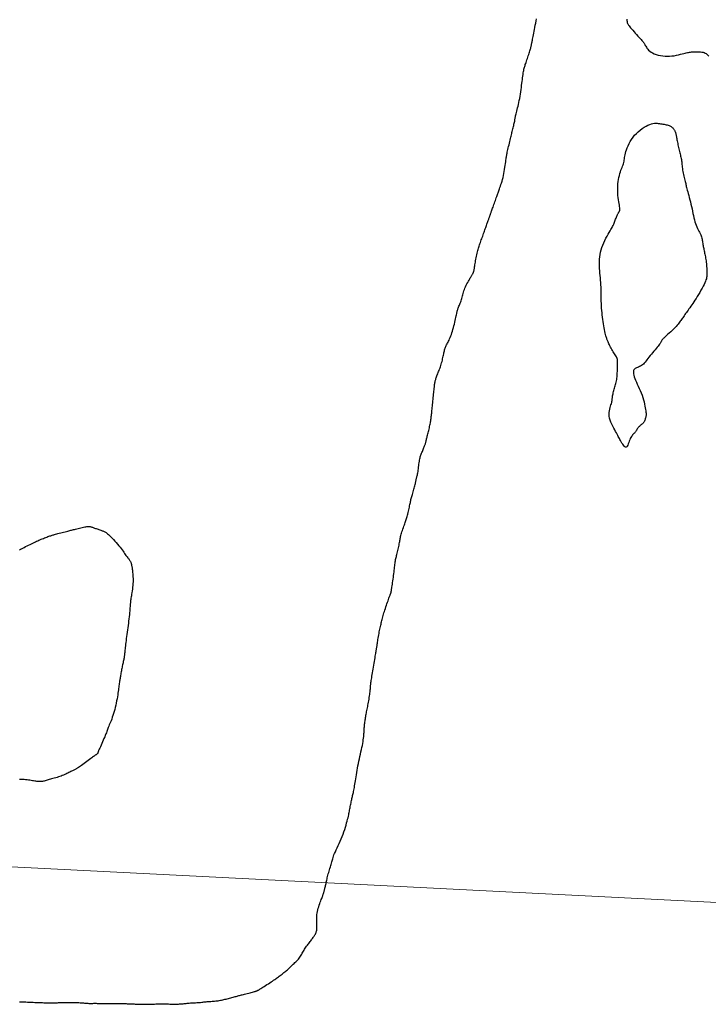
# Model space of a CAD drawing. Header units: millimetres. Extents: x 32690613 to 32693367, y 5343692 to 5344708.
# Tile 450 of 656: x 32692848 to 32692885, y 5344052 to 5344105. Entities that reach past the tile are written whole.
import ezdxf

# ---------------------------------------------------------------- set-up
doc = ezdxf.new("R2010")
doc.units = ezdxf.units.MM
doc.header["$LTSCALE"] = 20
doc.layers.get('0').update_dxf_attribs({"lineweight": 18})
doc.layers.get('Defpoints').update_dxf_attribs({"color": 11, "lineweight": 18})
doc.layers.add('02-DGM_HL_492.50', color=92, linetype='Continuous')

# ---------------------------------------------------------------- blocks, each defined once
blk = doc.blocks.new('A$C78070446')
blk.add_line((4469470.041, 5342631.206), (4470219.624, 5342563.955))

msp = doc.modelspace()

# ---------------------------------------------------------------- linework, layer by layer
at = {"layer": '02-DGM_HL_492.50', "elevation": 492.5, "flags": 128}
for points in [[(32692847.702, 5344052.305), (32692847.778, 5344052.301), (32692847.862, 5344052.298), (32692847.952, 5344052.294), (32692848.046, 5344052.291), (32692848.142, 5344052.287), (32692848.24, 5344052.283), (32692848.338, 5344052.28), (32692848.434, 5344052.276), (32692848.527, 5344052.272), (32692848.618, 5344052.269), (32692848.704, 5344052.266), (32692848.787, 5344052.263), (32692848.864, 5344052.26), (32692848.936, 5344052.257), (32692849.002, 5344052.254), (32692849.062, 5344052.252), (32692849.115, 5344052.25), (32692849.164, 5344052.249), (32692849.208, 5344052.247), (32692849.25, 5344052.246), (32692849.289, 5344052.245), (32692849.327, 5344052.245), (32692849.364, 5344052.245), (32692849.401, 5344052.245), (32692849.439, 5344052.246), (32692849.48, 5344052.247), (32692849.522, 5344052.248), (32692849.568, 5344052.249), (32692849.618, 5344052.251), (32692849.672, 5344052.253), (32692849.732, 5344052.255), (32692849.797, 5344052.258), (32692849.867, 5344052.261), (32692849.942, 5344052.263), (32692850.02, 5344052.266), (32692850.101, 5344052.268), (32692850.184, 5344052.27), (32692850.268, 5344052.271), (32692850.351, 5344052.271), (32692850.435, 5344052.271), (32692850.516, 5344052.27), (32692850.597, 5344052.269), (32692850.675, 5344052.266), (32692850.75, 5344052.264), (32692850.822, 5344052.26), (32692850.891, 5344052.256), (32692850.956, 5344052.252), (32692851.017, 5344052.248), (32692851.074, 5344052.243), (32692851.127, 5344052.238), (32692851.179, 5344052.234), (32692851.228, 5344052.23), (32692851.276, 5344052.226), (32692851.324, 5344052.223), (32692851.372, 5344052.22), (32692851.421, 5344052.219), (32692851.471, 5344052.218), (32692851.523, 5344052.218), (32692851.576, 5344052.219), (32692851.63, 5344052.219), (32692851.687, 5344052.22), (32692851.746, 5344052.22), (32692851.807, 5344052.22), (32692851.871, 5344052.219), (32692851.937, 5344052.218), (32692852.005, 5344052.217), (32692852.074, 5344052.216), (32692852.144, 5344052.214), (32692852.215, 5344052.213), (32692852.286, 5344052.212), (32692852.356, 5344052.212), (32692852.426, 5344052.212), (32692852.495, 5344052.213), (32692852.563, 5344052.214), (32692852.63, 5344052.215), (32692852.697, 5344052.216), (32692852.762, 5344052.217), (32692852.826, 5344052.218), (32692852.889, 5344052.218), (32692852.951, 5344052.218), (32692853.012, 5344052.217), (32692853.072, 5344052.216), (32692853.132, 5344052.214), (32692853.19, 5344052.212), (32692853.249, 5344052.21), (32692853.307, 5344052.208), (32692853.365, 5344052.205), (32692853.422, 5344052.202), (32692853.48, 5344052.2), (32692853.539, 5344052.197), (32692853.598, 5344052.195), (32692853.657, 5344052.192), (32692853.717, 5344052.189), (32692853.778, 5344052.187), (32692853.84, 5344052.184), (32692853.903, 5344052.181), (32692853.967, 5344052.178), (32692854.032, 5344052.176), (32692854.096, 5344052.173), (32692854.16, 5344052.171), (32692854.224, 5344052.17), (32692854.286, 5344052.168), (32692854.346, 5344052.167), (32692854.405, 5344052.167), (32692854.463, 5344052.168), (32692854.52, 5344052.169), (32692854.576, 5344052.17), (32692854.633, 5344052.172), (32692854.691, 5344052.174), (32692854.75, 5344052.176), (32692854.811, 5344052.178), (32692854.875, 5344052.181), (32692854.941, 5344052.183), (32692855.009, 5344052.185), (32692855.079, 5344052.187), (32692855.151, 5344052.189), (32692855.225, 5344052.191), (32692855.3, 5344052.191), (32692855.375, 5344052.191), (32692855.452, 5344052.191), (32692855.529, 5344052.189), (32692855.605, 5344052.188), (32692855.681, 5344052.186), (32692855.754, 5344052.183), (32692855.826, 5344052.182), (32692855.894, 5344052.18), (32692855.958, 5344052.179), (32692856.019, 5344052.178), (32692856.076, 5344052.178), (32692856.13, 5344052.179), (32692856.181, 5344052.18), (32692856.23, 5344052.182), (32692856.279, 5344052.185), (32692856.326, 5344052.188), (32692856.373, 5344052.192), (32692856.421, 5344052.197), (32692856.47, 5344052.201), (32692856.52, 5344052.207), (32692856.572, 5344052.212), (32692856.625, 5344052.217), (32692856.681, 5344052.223), (32692856.739, 5344052.228), (32692856.799, 5344052.233), (32692856.863, 5344052.238), (32692856.93, 5344052.242), (32692856.998, 5344052.246), (32692857.067, 5344052.25), (32692857.136, 5344052.254), (32692857.205, 5344052.258), (32692857.273, 5344052.263), (32692857.339, 5344052.268), (32692857.403, 5344052.273), (32692857.465, 5344052.279), (32692857.526, 5344052.286), (32692857.586, 5344052.292), (32692857.645, 5344052.299), (32692857.705, 5344052.305), (32692857.765, 5344052.311), (32692857.827, 5344052.316), (32692857.89, 5344052.321), (32692857.954, 5344052.326), (32692858.02, 5344052.33), (32692858.086, 5344052.335), (32692858.151, 5344052.34), (32692858.217, 5344052.346), (32692858.282, 5344052.353), (32692858.345, 5344052.361), (32692858.408, 5344052.37), (32692858.468, 5344052.381), (32692858.528, 5344052.393), (32692858.588, 5344052.407), (32692858.647, 5344052.421), (32692858.707, 5344052.436), (32692858.767, 5344052.451), (32692858.828, 5344052.467), (32692858.891, 5344052.484), (32692858.954, 5344052.5), (32692859.017, 5344052.517), (32692859.08, 5344052.534), (32692859.141, 5344052.55), (32692859.2, 5344052.565), (32692859.256, 5344052.58), (32692859.308, 5344052.594), (32692859.357, 5344052.607), (32692859.403, 5344052.619), (32692859.448, 5344052.631), (32692859.492, 5344052.642), (32692859.538, 5344052.654), (32692859.587, 5344052.667), (32692859.64, 5344052.681), (32692859.699, 5344052.697), (32692859.764, 5344052.714), (32692859.834, 5344052.732), (32692859.907, 5344052.752), (32692859.98, 5344052.771), (32692860.052, 5344052.79), (32692860.121, 5344052.808), (32692860.184, 5344052.825), (32692860.239, 5344052.839), (32692860.285, 5344052.851), (32692860.322, 5344052.861), (32692860.353, 5344052.87), (32692860.377, 5344052.877), (32692860.397, 5344052.883), (32692860.415, 5344052.889), (32692860.43, 5344052.896), (32692860.445, 5344052.903), (32692860.461, 5344052.911), (32692860.479, 5344052.921), (32692860.5, 5344052.933), (32692860.525, 5344052.948), (32692860.555, 5344052.967), (32692860.591, 5344052.989), (32692860.635, 5344053.016), (32692860.686, 5344053.048), (32692860.745, 5344053.085), (32692860.812, 5344053.127), (32692860.884, 5344053.172), (32692860.959, 5344053.22), (32692861.036, 5344053.268), (32692861.112, 5344053.317), (32692861.185, 5344053.365), (32692861.254, 5344053.411), (32692861.317, 5344053.454), (32692861.375, 5344053.494), (32692861.428, 5344053.532), (32692861.478, 5344053.568), (32692861.526, 5344053.604), (32692861.573, 5344053.64), (32692861.62, 5344053.676), (32692861.668, 5344053.713), (32692861.717, 5344053.751), (32692861.768, 5344053.791), (32692861.819, 5344053.831), (32692861.87, 5344053.871), (32692861.92, 5344053.911), (32692861.968, 5344053.95), (32692862.014, 5344053.987), (32692862.056, 5344054.023), (32692862.094, 5344054.057), (32692862.13, 5344054.09), (32692862.163, 5344054.121), (32692862.195, 5344054.152), (32692862.227, 5344054.183), (32692862.259, 5344054.214), (32692862.294, 5344054.247), (32692862.331, 5344054.283), (32692862.372, 5344054.32), (32692862.415, 5344054.36), (32692862.46, 5344054.402), (32692862.507, 5344054.446), (32692862.553, 5344054.493), (32692862.599, 5344054.541), (32692862.643, 5344054.59), (32692862.684, 5344054.641), (32692862.722, 5344054.693), (32692862.757, 5344054.746), (32692862.79, 5344054.8), (32692862.822, 5344054.855), (32692862.852, 5344054.91), (32692862.882, 5344054.965), (32692862.913, 5344055.019), (32692862.945, 5344055.074), (32692862.979, 5344055.128), (32692863.013, 5344055.181), (32692863.049, 5344055.233), (32692863.086, 5344055.284), (32692863.123, 5344055.335), (32692863.161, 5344055.385), (32692863.198, 5344055.433), (32692863.234, 5344055.481), (32692863.27, 5344055.527), (32692863.304, 5344055.572), (32692863.338, 5344055.616), (32692863.37, 5344055.659), (32692863.401, 5344055.701), (32692863.43, 5344055.742), (32692863.458, 5344055.782), (32692863.484, 5344055.821), (32692863.509, 5344055.859), (32692863.531, 5344055.897), (32692863.552, 5344055.934), (32692863.57, 5344055.972), (32692863.587, 5344056.011), (32692863.601, 5344056.05), (32692863.612, 5344056.091), (32692863.622, 5344056.134), (32692863.628, 5344056.18), (32692863.633, 5344056.227), (32692863.636, 5344056.277), (32692863.637, 5344056.33), (32692863.636, 5344056.384), (32692863.635, 5344056.441), (32692863.633, 5344056.5), (32692863.631, 5344056.561), (32692863.629, 5344056.625), (32692863.627, 5344056.691), (32692863.626, 5344056.759), (32692863.627, 5344056.83), (32692863.631, 5344056.904), (32692863.637, 5344056.98), (32692863.647, 5344057.059), (32692863.662, 5344057.141), (32692863.681, 5344057.225), (32692863.704, 5344057.311), (32692863.73, 5344057.398), (32692863.758, 5344057.483), (32692863.787, 5344057.566), (32692863.816, 5344057.645), (32692863.843, 5344057.719), (32692863.869, 5344057.786), (32692863.892, 5344057.846), (32692863.912, 5344057.898), (32692863.929, 5344057.944), (32692863.945, 5344057.984), (32692863.958, 5344058.019), (32692863.969, 5344058.05), (32692863.979, 5344058.077), (32692863.987, 5344058.101), (32692863.994, 5344058.123), (32692864.001, 5344058.143), (32692864.007, 5344058.163), (32692864.012, 5344058.184), (32692864.018, 5344058.205), (32692864.024, 5344058.228), (32692864.03, 5344058.254), (32692864.038, 5344058.284), (32692864.046, 5344058.317), (32692864.055, 5344058.355), (32692864.065, 5344058.397), (32692864.076, 5344058.442), (32692864.087, 5344058.49), (32692864.099, 5344058.54), (32692864.111, 5344058.593), (32692864.124, 5344058.648), (32692864.136, 5344058.705), (32692864.149, 5344058.764), (32692864.163, 5344058.825), (32692864.177, 5344058.887), (32692864.192, 5344058.952), (32692864.209, 5344059.018), (32692864.226, 5344059.087), (32692864.245, 5344059.158), (32692864.266, 5344059.231), (32692864.288, 5344059.305), (32692864.311, 5344059.38), (32692864.333, 5344059.454), (32692864.356, 5344059.528), (32692864.377, 5344059.599), (32692864.398, 5344059.668), (32692864.416, 5344059.733), (32692864.433, 5344059.794), (32692864.448, 5344059.853), (32692864.464, 5344059.911), (32692864.481, 5344059.971), (32692864.5, 5344060.033), (32692864.522, 5344060.1), (32692864.549, 5344060.173), (32692864.582, 5344060.255), (32692864.622, 5344060.347), (32692864.668, 5344060.447), (32692864.717, 5344060.555), (32692864.77, 5344060.67), (32692864.825, 5344060.79), (32692864.88, 5344060.913), (32692864.934, 5344061.039), (32692864.987, 5344061.166), (32692865.035, 5344061.292), (32692865.081, 5344061.418), (32692865.123, 5344061.541), (32692865.161, 5344061.661), (32692865.197, 5344061.776), (32692865.228, 5344061.885), (32692865.257, 5344061.988), (32692865.282, 5344062.083), (32692865.303, 5344062.169), (32692865.322, 5344062.247), (32692865.338, 5344062.319), (32692865.353, 5344062.386), (32692865.366, 5344062.45), (32692865.378, 5344062.512), (32692865.389, 5344062.573), (32692865.4, 5344062.635), (32692865.412, 5344062.699), (32692865.424, 5344062.765), (32692865.436, 5344062.831), (32692865.449, 5344062.897), (32692865.461, 5344062.963), (32692865.474, 5344063.027), (32692865.487, 5344063.089), (32692865.5, 5344063.147), (32692865.512, 5344063.203), (32692865.525, 5344063.256), (32692865.537, 5344063.307), (32692865.55, 5344063.358), (32692865.562, 5344063.41), (32692865.575, 5344063.463), (32692865.587, 5344063.52), (32692865.6, 5344063.58), (32692865.613, 5344063.646), (32692865.626, 5344063.717), (32692865.64, 5344063.793), (32692865.654, 5344063.874), (32692865.668, 5344063.961), (32692865.683, 5344064.053), (32692865.698, 5344064.15), (32692865.715, 5344064.252), (32692865.732, 5344064.359), (32692865.75, 5344064.471), (32692865.769, 5344064.587), (32692865.789, 5344064.707), (32692865.811, 5344064.828), (32692865.834, 5344064.952), (32692865.858, 5344065.078), (32692865.883, 5344065.204), (32692865.91, 5344065.33), (32692865.938, 5344065.455), (32692865.967, 5344065.579), (32692865.994, 5344065.701), (32692866.021, 5344065.82), (32692866.047, 5344065.935), (32692866.07, 5344066.046), (32692866.09, 5344066.152), (32692866.107, 5344066.252), (32692866.121, 5344066.347), (32692866.133, 5344066.436), (32692866.142, 5344066.52), (32692866.149, 5344066.599), (32692866.155, 5344066.673), (32692866.159, 5344066.742), (32692866.163, 5344066.807), (32692866.167, 5344066.867), (32692866.171, 5344066.925), (32692866.174, 5344066.979), (32692866.178, 5344067.032), (32692866.182, 5344067.084), (32692866.187, 5344067.135), (32692866.192, 5344067.187), (32692866.198, 5344067.24), (32692866.205, 5344067.296), (32692866.213, 5344067.353), (32692866.221, 5344067.412), (32692866.23, 5344067.472), (32692866.241, 5344067.533), (32692866.251, 5344067.595), (32692866.263, 5344067.658), (32692866.275, 5344067.721), (32692866.287, 5344067.784), (32692866.3, 5344067.848), (32692866.314, 5344067.912), (32692866.328, 5344067.979), (32692866.342, 5344068.048), (32692866.356, 5344068.119), (32692866.37, 5344068.193), (32692866.384, 5344068.272), (32692866.399, 5344068.354), (32692866.412, 5344068.439), (32692866.426, 5344068.525), (32692866.439, 5344068.611), (32692866.451, 5344068.694), (32692866.462, 5344068.774), (32692866.472, 5344068.848), (32692866.48, 5344068.915), (32692866.487, 5344068.974), (32692866.493, 5344069.025), (32692866.497, 5344069.069), (32692866.501, 5344069.107), (32692866.504, 5344069.141), (32692866.506, 5344069.171), (32692866.508, 5344069.199), (32692866.509, 5344069.224), (32692866.511, 5344069.25), (32692866.513, 5344069.276), (32692866.515, 5344069.304), (32692866.518, 5344069.335), (32692866.522, 5344069.371), (32692866.528, 5344069.413), (32692866.535, 5344069.462), (32692866.544, 5344069.521), (32692866.555, 5344069.588), (32692866.568, 5344069.665), (32692866.583, 5344069.749), (32692866.598, 5344069.84), (32692866.615, 5344069.935), (32692866.632, 5344070.035), (32692866.65, 5344070.137), (32692866.668, 5344070.241), (32692866.686, 5344070.345), (32692866.703, 5344070.447), (32692866.719, 5344070.548), (32692866.735, 5344070.644), (32692866.75, 5344070.736), (32692866.764, 5344070.82), (32692866.776, 5344070.898), (32692866.787, 5344070.966), (32692866.796, 5344071.023), (32692866.804, 5344071.072), (32692866.81, 5344071.114), (32692866.816, 5344071.149), (32692866.821, 5344071.18), (32692866.825, 5344071.207), (32692866.83, 5344071.233), (32692866.834, 5344071.259), (32692866.838, 5344071.286), (32692866.843, 5344071.315), (32692866.848, 5344071.348), (32692866.854, 5344071.383), (32692866.86, 5344071.424), (32692866.867, 5344071.47), (32692866.876, 5344071.522), (32692866.885, 5344071.581), (32692866.896, 5344071.648), (32692866.907, 5344071.721), (32692866.92, 5344071.798), (32692866.934, 5344071.879), (32692866.948, 5344071.962), (32692866.962, 5344072.045), (32692866.977, 5344072.126), (32692866.992, 5344072.204), (32692867.007, 5344072.278), (32692867.022, 5344072.349), (32692867.038, 5344072.416), (32692867.053, 5344072.481), (32692867.068, 5344072.545), (32692867.084, 5344072.607), (32692867.1, 5344072.669), (32692867.116, 5344072.732), (32692867.132, 5344072.796), (32692867.149, 5344072.861), (32692867.167, 5344072.928), (32692867.186, 5344072.997), (32692867.206, 5344073.069), (32692867.227, 5344073.143), (32692867.25, 5344073.219), (32692867.275, 5344073.299), (32692867.301, 5344073.382), (32692867.329, 5344073.467), (32692867.358, 5344073.552), (32692867.387, 5344073.636), (32692867.415, 5344073.717), (32692867.443, 5344073.793), (32692867.468, 5344073.863), (32692867.491, 5344073.926), (32692867.511, 5344073.98), (32692867.529, 5344074.025), (32692867.544, 5344074.063), (32692867.557, 5344074.095), (32692867.567, 5344074.122), (32692867.576, 5344074.144), (32692867.584, 5344074.163), (32692867.59, 5344074.18), (32692867.595, 5344074.195), (32692867.599, 5344074.209), (32692867.603, 5344074.223), (32692867.606, 5344074.235), (32692867.608, 5344074.248), (32692867.611, 5344074.26), (32692867.613, 5344074.272), (32692867.615, 5344074.285), (32692867.617, 5344074.299), (32692867.619, 5344074.315), (32692867.623, 5344074.334), (32692867.626, 5344074.358), (32692867.631, 5344074.388), (32692867.637, 5344074.426), (32692867.645, 5344074.473), (32692867.654, 5344074.53), (32692867.665, 5344074.598), (32692867.677, 5344074.677), (32692867.691, 5344074.763), (32692867.705, 5344074.855), (32692867.719, 5344074.951), (32692867.732, 5344075.05), (32692867.746, 5344075.148), (32692867.757, 5344075.245), (32692867.768, 5344075.338), (32692867.777, 5344075.427), (32692867.786, 5344075.512), (32692867.793, 5344075.594), (32692867.801, 5344075.671), (32692867.809, 5344075.744), (32692867.818, 5344075.814), (32692867.827, 5344075.879), (32692867.838, 5344075.94), (32692867.85, 5344075.998), (32692867.863, 5344076.053), (32692867.876, 5344076.109), (32692867.891, 5344076.164), (32692867.906, 5344076.221), (32692867.922, 5344076.28), (32692867.938, 5344076.343), (32692867.955, 5344076.41), (32692867.971, 5344076.481), (32692867.988, 5344076.554), (32692868.004, 5344076.628), (32692868.019, 5344076.702), (32692868.033, 5344076.774), (32692868.046, 5344076.843), (32692868.058, 5344076.909), (32692868.068, 5344076.969), (32692868.078, 5344077.026), (32692868.086, 5344077.08), (32692868.096, 5344077.132), (32692868.106, 5344077.185), (32692868.117, 5344077.239), (32692868.131, 5344077.296), (32692868.148, 5344077.357), (32692868.168, 5344077.423), (32692868.191, 5344077.492), (32692868.216, 5344077.565), (32692868.242, 5344077.639), (32692868.269, 5344077.712), (32692868.295, 5344077.785), (32692868.321, 5344077.855), (32692868.345, 5344077.921), (32692868.367, 5344077.982), (32692868.388, 5344078.039), (32692868.406, 5344078.093), (32692868.423, 5344078.147), (32692868.44, 5344078.2), (32692868.456, 5344078.256), (32692868.472, 5344078.314), (32692868.488, 5344078.376), (32692868.504, 5344078.444), (32692868.521, 5344078.517), (32692868.538, 5344078.591), (32692868.554, 5344078.667), (32692868.571, 5344078.743), (32692868.587, 5344078.817), (32692868.601, 5344078.888), (32692868.615, 5344078.954), (32692868.628, 5344079.014), (32692868.64, 5344079.069), (32692868.651, 5344079.121), (32692868.662, 5344079.171), (32692868.674, 5344079.219), (32692868.686, 5344079.269), (32692868.7, 5344079.32), (32692868.716, 5344079.375), (32692868.733, 5344079.434), (32692868.752, 5344079.497), (32692868.772, 5344079.563), (32692868.793, 5344079.63), (32692868.813, 5344079.699), (32692868.833, 5344079.767), (32692868.852, 5344079.833), (32692868.869, 5344079.898), (32692868.883, 5344079.96), (32692868.896, 5344080.018), (32692868.907, 5344080.073), (32692868.917, 5344080.126), (32692868.927, 5344080.175), (32692868.935, 5344080.221), (32692868.944, 5344080.265), (32692868.953, 5344080.305), (32692868.963, 5344080.344), (32692868.974, 5344080.38), (32692868.985, 5344080.417), (32692868.996, 5344080.456), (32692869.008, 5344080.497), (32692869.019, 5344080.543), (32692869.03, 5344080.595), (32692869.041, 5344080.654), (32692869.052, 5344080.72), (32692869.062, 5344080.794), (32692869.071, 5344080.873), (32692869.081, 5344080.954), (32692869.091, 5344081.036), (32692869.1, 5344081.117), (32692869.111, 5344081.195), (32692869.122, 5344081.268), (32692869.133, 5344081.335), (32692869.145, 5344081.396), (32692869.159, 5344081.452), (32692869.173, 5344081.504), (32692869.188, 5344081.554), (32692869.205, 5344081.602), (32692869.222, 5344081.65), (32692869.241, 5344081.699), (32692869.262, 5344081.749), (32692869.283, 5344081.801), (32692869.305, 5344081.852), (32692869.327, 5344081.904), (32692869.349, 5344081.955), (32692869.369, 5344082.004), (32692869.388, 5344082.051), (32692869.406, 5344082.095), (32692869.421, 5344082.135), (32692869.434, 5344082.173), (32692869.445, 5344082.209), (32692869.456, 5344082.244), (32692869.465, 5344082.278), (32692869.474, 5344082.313), (32692869.483, 5344082.349), (32692869.493, 5344082.387), (32692869.503, 5344082.428), (32692869.513, 5344082.472), (32692869.525, 5344082.518), (32692869.537, 5344082.567), (32692869.549, 5344082.62), (32692869.563, 5344082.675), (32692869.577, 5344082.734), (32692869.592, 5344082.795), (32692869.608, 5344082.86), (32692869.624, 5344082.927), (32692869.64, 5344082.995), (32692869.657, 5344083.064), (32692869.672, 5344083.133), (32692869.687, 5344083.201), (32692869.701, 5344083.266), (32692869.714, 5344083.33), (32692869.725, 5344083.389), (32692869.734, 5344083.446), (32692869.742, 5344083.502), (32692869.75, 5344083.557), (32692869.756, 5344083.611), (32692869.763, 5344083.667), (32692869.769, 5344083.725), (32692869.775, 5344083.786), (32692869.782, 5344083.851), (32692869.789, 5344083.92), (32692869.796, 5344083.992), (32692869.804, 5344084.068), (32692869.812, 5344084.148), (32692869.821, 5344084.231), (32692869.83, 5344084.318), (32692869.839, 5344084.407), (32692869.849, 5344084.5), (32692869.858, 5344084.595), (32692869.868, 5344084.689), (32692869.878, 5344084.782), (32692869.887, 5344084.87), (32692869.896, 5344084.954), (32692869.903, 5344085.031), (32692869.91, 5344085.098), (32692869.916, 5344085.156), (32692869.921, 5344085.205), (32692869.926, 5344085.245), (32692869.929, 5344085.279), (32692869.932, 5344085.307), (32692869.934, 5344085.331), (32692869.937, 5344085.352), (32692869.939, 5344085.37), (32692869.94, 5344085.388), (32692869.942, 5344085.406), (32692869.945, 5344085.425), (32692869.948, 5344085.445), (32692869.951, 5344085.466), (32692869.956, 5344085.489), (32692869.961, 5344085.516), (32692869.968, 5344085.545), (32692869.977, 5344085.579), (32692869.987, 5344085.616), (32692869.999, 5344085.657), (32692870.012, 5344085.701), (32692870.027, 5344085.748), (32692870.044, 5344085.797), (32692870.062, 5344085.85), (32692870.082, 5344085.904), (32692870.105, 5344085.961), (32692870.128, 5344086.019), (32692870.153, 5344086.08), (32692870.178, 5344086.142), (32692870.203, 5344086.206), (32692870.228, 5344086.272), (32692870.252, 5344086.339), (32692870.275, 5344086.408), (32692870.297, 5344086.478), (32692870.317, 5344086.55), (32692870.336, 5344086.621), (32692870.353, 5344086.692), (32692870.369, 5344086.763), (32692870.384, 5344086.832), (32692870.399, 5344086.899), (32692870.412, 5344086.964), (32692870.425, 5344087.025), (32692870.438, 5344087.084), (32692870.45, 5344087.14), (32692870.463, 5344087.193), (32692870.476, 5344087.243), (32692870.491, 5344087.292), (32692870.506, 5344087.338), (32692870.523, 5344087.383), (32692870.542, 5344087.426), (32692870.563, 5344087.468), (32692870.585, 5344087.51), (32692870.609, 5344087.555), (32692870.634, 5344087.601), (32692870.66, 5344087.651), (32692870.687, 5344087.706), (32692870.716, 5344087.767), (32692870.745, 5344087.834), (32692870.775, 5344087.907), (32692870.805, 5344087.985), (32692870.835, 5344088.068), (32692870.864, 5344088.155), (32692870.894, 5344088.245), (32692870.922, 5344088.338), (32692870.949, 5344088.433), (32692870.975, 5344088.53), (32692871, 5344088.626), (32692871.023, 5344088.72), (32692871.044, 5344088.812), (32692871.064, 5344088.9), (32692871.081, 5344088.983), (32692871.098, 5344089.058), (32692871.112, 5344089.126), (32692871.124, 5344089.185), (32692871.135, 5344089.236), (32692871.145, 5344089.281), (32692871.155, 5344089.322), (32692871.166, 5344089.36), (32692871.177, 5344089.398), (32692871.191, 5344089.438), (32692871.206, 5344089.48), (32692871.225, 5344089.527), (32692871.245, 5344089.578), (32692871.268, 5344089.632), (32692871.291, 5344089.69), (32692871.314, 5344089.75), (32692871.338, 5344089.811), (32692871.36, 5344089.874), (32692871.38, 5344089.937), (32692871.399, 5344090), (32692871.415, 5344090.064), (32692871.432, 5344090.128), (32692871.448, 5344090.193), (32692871.466, 5344090.26), (32692871.486, 5344090.328), (32692871.508, 5344090.399), (32692871.534, 5344090.471), (32692871.565, 5344090.547), (32692871.599, 5344090.623), (32692871.636, 5344090.7), (32692871.674, 5344090.776), (32692871.712, 5344090.85), (32692871.75, 5344090.919), (32692871.786, 5344090.984), (32692871.82, 5344091.042), (32692871.85, 5344091.094), (32692871.876, 5344091.138), (32692871.9, 5344091.177), (32692871.92, 5344091.21), (32692871.938, 5344091.239), (32692871.954, 5344091.265), (32692871.968, 5344091.289), (32692871.981, 5344091.311), (32692871.992, 5344091.332), (32692872.002, 5344091.352), (32692872.01, 5344091.373), (32692872.018, 5344091.393), (32692872.026, 5344091.414), (32692872.032, 5344091.435), (32692872.038, 5344091.458), (32692872.044, 5344091.482), (32692872.05, 5344091.508), (32692872.056, 5344091.536), (32692872.061, 5344091.567), (32692872.068, 5344091.603), (32692872.074, 5344091.643), (32692872.082, 5344091.689), (32692872.09, 5344091.741), (32692872.1, 5344091.8), (32692872.11, 5344091.867), (32692872.122, 5344091.939), (32692872.135, 5344092.017), (32692872.149, 5344092.097), (32692872.164, 5344092.179), (32692872.179, 5344092.261), (32692872.196, 5344092.341), (32692872.213, 5344092.418), (32692872.23, 5344092.49), (32692872.248, 5344092.558), (32692872.267, 5344092.623), (32692872.286, 5344092.685), (32692872.306, 5344092.746), (32692872.327, 5344092.807), (32692872.348, 5344092.868), (32692872.37, 5344092.93), (32692872.393, 5344092.995), (32692872.417, 5344093.061), (32692872.441, 5344093.129), (32692872.465, 5344093.198), (32692872.49, 5344093.267), (32692872.514, 5344093.336), (32692872.539, 5344093.406), (32692872.563, 5344093.474), (32692872.587, 5344093.541), (32692872.611, 5344093.608), (32692872.634, 5344093.672), (32692872.656, 5344093.735), (32692872.678, 5344093.797), (32692872.699, 5344093.856), (32692872.72, 5344093.914), (32692872.739, 5344093.969), (32692872.758, 5344094.023), (32692872.776, 5344094.073), (32692872.793, 5344094.122), (32692872.81, 5344094.167), (32692872.825, 5344094.21), (32692872.839, 5344094.25), (32692872.852, 5344094.286), (32692872.864, 5344094.32), (32692872.875, 5344094.35), (32692872.884, 5344094.377), (32692872.893, 5344094.403), (32692872.902, 5344094.428), (32692872.911, 5344094.453), (32692872.92, 5344094.478), (32692872.929, 5344094.504), (32692872.94, 5344094.533), (32692872.951, 5344094.565), (32692872.963, 5344094.6), (32692872.977, 5344094.639), (32692872.992, 5344094.681), (32692873.009, 5344094.728), (32692873.027, 5344094.779), (32692873.047, 5344094.835), (32692873.068, 5344094.896), (32692873.092, 5344094.962), (32692873.117, 5344095.031), (32692873.142, 5344095.103), (32692873.168, 5344095.177), (32692873.194, 5344095.249), (32692873.219, 5344095.32), (32692873.243, 5344095.388), (32692873.266, 5344095.451), (32692873.286, 5344095.509), (32692873.305, 5344095.562), (32692873.323, 5344095.613), (32692873.341, 5344095.662), (32692873.358, 5344095.711), (32692873.377, 5344095.763), (32692873.396, 5344095.818), (32692873.418, 5344095.878), (32692873.441, 5344095.945), (32692873.467, 5344096.018), (32692873.494, 5344096.098), (32692873.521, 5344096.183), (32692873.549, 5344096.274), (32692873.576, 5344096.37), (32692873.603, 5344096.472), (32692873.628, 5344096.578), (32692873.651, 5344096.688), (32692873.672, 5344096.8), (32692873.691, 5344096.912), (32692873.708, 5344097.023), (32692873.724, 5344097.129), (32692873.738, 5344097.229), (32692873.75, 5344097.321), (32692873.76, 5344097.402), (32692873.769, 5344097.472), (32692873.777, 5344097.532), (32692873.784, 5344097.585), (32692873.791, 5344097.633), (32692873.799, 5344097.68), (32692873.808, 5344097.728), (32692873.818, 5344097.78), (32692873.831, 5344097.839), (32692873.846, 5344097.906), (32692873.864, 5344097.981), (32692873.883, 5344098.062), (32692873.903, 5344098.147), (32692873.924, 5344098.234), (32692873.945, 5344098.32), (32692873.965, 5344098.405), (32692873.985, 5344098.486), (32692874.004, 5344098.562), (32692874.021, 5344098.633), (32692874.037, 5344098.701), (32692874.053, 5344098.765), (32692874.068, 5344098.828), (32692874.084, 5344098.89), (32692874.099, 5344098.951), (32692874.114, 5344099.014), (32692874.129, 5344099.078), (32692874.145, 5344099.142), (32692874.161, 5344099.207), (32692874.176, 5344099.272), (32692874.19, 5344099.334), (32692874.204, 5344099.394), (32692874.217, 5344099.452), (32692874.228, 5344099.505), (32692874.237, 5344099.553), (32692874.245, 5344099.599), (32692874.253, 5344099.642), (32692874.261, 5344099.686), (32692874.269, 5344099.731), (32692874.279, 5344099.78), (32692874.29, 5344099.833), (32692874.304, 5344099.892), (32692874.321, 5344099.959), (32692874.341, 5344100.034), (32692874.362, 5344100.115), (32692874.384, 5344100.203), (32692874.408, 5344100.297), (32692874.431, 5344100.396), (32692874.455, 5344100.5), (32692874.477, 5344100.608), (32692874.498, 5344100.72), (32692874.518, 5344100.835), (32692874.536, 5344100.951), (32692874.554, 5344101.069), (32692874.57, 5344101.186), (32692874.585, 5344101.301), (32692874.6, 5344101.415), (32692874.614, 5344101.525), (32692874.627, 5344101.63), (32692874.64, 5344101.731), (32692874.653, 5344101.826), (32692874.665, 5344101.917), (32692874.677, 5344102.002), (32692874.689, 5344102.08), (32692874.701, 5344102.153), (32692874.713, 5344102.219), (32692874.725, 5344102.279), (32692874.738, 5344102.334), (32692874.751, 5344102.386), (32692874.766, 5344102.435), (32692874.781, 5344102.484), (32692874.798, 5344102.534), (32692874.817, 5344102.588), (32692874.837, 5344102.645), (32692874.86, 5344102.708), (32692874.884, 5344102.776), (32692874.908, 5344102.847), (32692874.934, 5344102.92), (32692874.959, 5344102.993), (32692874.983, 5344103.065), (32692875.006, 5344103.135), (32692875.026, 5344103.201), (32692875.044, 5344103.261), (32692875.06, 5344103.317), (32692875.074, 5344103.368), (32692875.086, 5344103.416), (32692875.096, 5344103.459), (32692875.105, 5344103.499), (32692875.113, 5344103.537), (32692875.12, 5344103.571), (32692875.127, 5344103.604), (32692875.134, 5344103.636), (32692875.141, 5344103.669), (32692875.148, 5344103.704), (32692875.156, 5344103.743), (32692875.165, 5344103.787), (32692875.176, 5344103.838), (32692875.188, 5344103.896), (32692875.202, 5344103.964), (32692875.218, 5344104.04), (32692875.235, 5344104.125), (32692875.254, 5344104.216), (32692875.273, 5344104.313), (32692875.293, 5344104.417), (32692875.314, 5344104.524), (32692875.334, 5344104.636), (32692875.355, 5344104.751), (32692875.375, 5344104.867), (32692875.395, 5344104.982)], [(32692880.232, 5344104.956), (32692880.238, 5344104.911), (32692880.242, 5344104.876), (32692880.245, 5344104.848), (32692880.248, 5344104.826), (32692880.251, 5344104.808), (32692880.255, 5344104.791), (32692880.259, 5344104.775), (32692880.266, 5344104.756), (32692880.275, 5344104.735), (32692880.288, 5344104.711), (32692880.305, 5344104.682), (32692880.328, 5344104.647), (32692880.357, 5344104.606), (32692880.394, 5344104.558), (32692880.439, 5344104.502), (32692880.493, 5344104.437), (32692880.555, 5344104.366), (32692880.621, 5344104.29), (32692880.69, 5344104.212), (32692880.759, 5344104.134), (32692880.826, 5344104.059), (32692880.89, 5344103.988), (32692880.947, 5344103.924), (32692880.997, 5344103.869), (32692881.039, 5344103.822), (32692881.075, 5344103.78), (32692881.106, 5344103.743), (32692881.133, 5344103.708), (32692881.157, 5344103.673), (32692881.18, 5344103.637), (32692881.203, 5344103.599), (32692881.226, 5344103.556), (32692881.251, 5344103.509), (32692881.28, 5344103.459), (32692881.314, 5344103.408), (32692881.354, 5344103.355), (32692881.403, 5344103.303), (32692881.462, 5344103.252), (32692881.531, 5344103.202), (32692881.613, 5344103.155), (32692881.706, 5344103.112), (32692881.809, 5344103.074), (32692881.919, 5344103.041), (32692882.035, 5344103.013), (32692882.156, 5344102.993), (32692882.28, 5344102.979), (32692882.405, 5344102.975), (32692882.529, 5344102.979), (32692882.652, 5344102.99), (32692882.772, 5344103.007), (32692882.888, 5344103.029), (32692882.998, 5344103.053), (32692883.101, 5344103.079), (32692883.195, 5344103.103), (32692883.28, 5344103.126), (32692883.355, 5344103.145), (32692883.42, 5344103.161), (32692883.479, 5344103.174), (32692883.534, 5344103.184), (32692883.587, 5344103.193), (32692883.639, 5344103.2), (32692883.694, 5344103.205), (32692883.754, 5344103.21), (32692883.819, 5344103.214), (32692883.889, 5344103.218), (32692883.963, 5344103.22), (32692884.038, 5344103.22), (32692884.113, 5344103.218), (32692884.187, 5344103.213), (32692884.256, 5344103.204), (32692884.32, 5344103.191), (32692884.378, 5344103.173), (32692884.429, 5344103.15), (32692884.476, 5344103.124), (32692884.518, 5344103.094), (32692884.558, 5344103.06), (32692884.596, 5344103.024), (32692884.632, 5344102.984)], [(32692847.704, 5344076.524), (32692847.756, 5344076.551), (32692847.817, 5344076.582), (32692847.885, 5344076.617), (32692847.958, 5344076.655), (32692848.035, 5344076.694), (32692848.115, 5344076.735), (32692848.195, 5344076.776), (32692848.274, 5344076.816), (32692848.35, 5344076.854), (32692848.422, 5344076.889), (32692848.49, 5344076.922), (32692848.555, 5344076.953), (32692848.618, 5344076.982), (32692848.68, 5344077.01), (32692848.74, 5344077.037), (32692848.801, 5344077.063), (32692848.862, 5344077.088), (32692848.924, 5344077.114), (32692848.987, 5344077.139), (32692849.049, 5344077.163), (32692849.11, 5344077.187), (32692849.17, 5344077.209), (32692849.227, 5344077.23), (32692849.281, 5344077.25), (32692849.331, 5344077.267), (32692849.376, 5344077.282), (32692849.418, 5344077.296), (32692849.459, 5344077.309), (32692849.5, 5344077.321), (32692849.542, 5344077.332), (32692849.588, 5344077.345), (32692849.639, 5344077.359), (32692849.697, 5344077.374), (32692849.763, 5344077.391), (32692849.835, 5344077.41), (32692849.912, 5344077.43), (32692849.99, 5344077.451), (32692850.069, 5344077.472), (32692850.146, 5344077.492), (32692850.219, 5344077.512), (32692850.286, 5344077.529), (32692850.346, 5344077.545), (32692850.4, 5344077.559), (32692850.449, 5344077.572), (32692850.496, 5344077.584), (32692850.543, 5344077.596), (32692850.592, 5344077.609), (32692850.645, 5344077.622), (32692850.703, 5344077.636), (32692850.768, 5344077.652), (32692850.84, 5344077.669), (32692850.914, 5344077.687), (32692850.99, 5344077.705), (32692851.064, 5344077.722), (32692851.136, 5344077.738), (32692851.202, 5344077.752), (32692851.261, 5344077.763), (32692851.311, 5344077.772), (32692851.352, 5344077.777), (32692851.388, 5344077.78), (32692851.418, 5344077.78), (32692851.445, 5344077.778), (32692851.47, 5344077.774), (32692851.494, 5344077.768), (32692851.52, 5344077.761), (32692851.549, 5344077.752), (32692851.58, 5344077.741), (32692851.614, 5344077.73), (32692851.65, 5344077.717), (32692851.689, 5344077.704), (32692851.73, 5344077.69), (32692851.772, 5344077.675), (32692851.817, 5344077.659), (32692851.864, 5344077.643), (32692851.911, 5344077.627), (32692851.959, 5344077.611), (32692852.007, 5344077.595), (32692852.053, 5344077.58), (32692852.097, 5344077.564), (32692852.139, 5344077.55), (32692852.177, 5344077.536), (32692852.211, 5344077.523), (32692852.243, 5344077.51), (32692852.274, 5344077.494), (32692852.306, 5344077.476), (32692852.34, 5344077.452), (32692852.377, 5344077.423), (32692852.421, 5344077.386), (32692852.471, 5344077.34), (32692852.529, 5344077.284), (32692852.595, 5344077.22), (32692852.665, 5344077.149), (32692852.739, 5344077.072), (32692852.814, 5344076.992), (32692852.888, 5344076.91), (32692852.961, 5344076.828), (32692853.029, 5344076.747), (32692853.092, 5344076.669), (32692853.149, 5344076.595), (32692853.202, 5344076.524), (32692853.25, 5344076.457), (32692853.294, 5344076.394), (32692853.335, 5344076.335), (32692853.373, 5344076.28), (32692853.409, 5344076.229), (32692853.442, 5344076.183), (32692853.474, 5344076.142), (32692853.504, 5344076.103), (32692853.532, 5344076.068), (32692853.557, 5344076.036), (32692853.581, 5344076.005), (32692853.602, 5344075.976), (32692853.621, 5344075.948), (32692853.637, 5344075.92), (32692853.651, 5344075.893), (32692853.663, 5344075.866), (32692853.674, 5344075.838), (32692853.684, 5344075.81), (32692853.692, 5344075.782), (32692853.699, 5344075.752), (32692853.706, 5344075.722), (32692853.712, 5344075.69), (32692853.719, 5344075.656), (32692853.725, 5344075.619), (32692853.731, 5344075.58), (32692853.737, 5344075.536), (32692853.743, 5344075.488), (32692853.749, 5344075.434), (32692853.756, 5344075.375), (32692853.763, 5344075.31), (32692853.77, 5344075.238), (32692853.776, 5344075.162), (32692853.781, 5344075.08), (32692853.785, 5344074.994), (32692853.786, 5344074.904), (32692853.785, 5344074.81), (32692853.781, 5344074.713), (32692853.774, 5344074.614), (32692853.764, 5344074.515), (32692853.752, 5344074.416), (32692853.738, 5344074.32), (32692853.724, 5344074.228), (32692853.71, 5344074.142), (32692853.697, 5344074.064), (32692853.686, 5344073.996), (32692853.676, 5344073.938), (32692853.669, 5344073.891), (32692853.663, 5344073.852), (32692853.659, 5344073.82), (32692853.655, 5344073.794), (32692853.653, 5344073.772), (32692853.651, 5344073.754), (32692853.65, 5344073.738), (32692853.648, 5344073.722), (32692853.647, 5344073.705), (32692853.645, 5344073.685), (32692853.643, 5344073.661), (32692853.641, 5344073.631), (32692853.637, 5344073.594), (32692853.634, 5344073.548), (32692853.629, 5344073.491), (32692853.623, 5344073.422), (32692853.616, 5344073.343), (32692853.608, 5344073.253), (32692853.599, 5344073.156), (32692853.588, 5344073.052), (32692853.577, 5344072.941), (32692853.565, 5344072.827), (32692853.551, 5344072.709), (32692853.536, 5344072.59), (32692853.521, 5344072.469), (32692853.504, 5344072.349), (32692853.488, 5344072.229), (32692853.471, 5344072.11), (32692853.455, 5344071.994), (32692853.44, 5344071.88), (32692853.425, 5344071.771), (32692853.412, 5344071.666), (32692853.399, 5344071.566), (32692853.388, 5344071.47), (32692853.378, 5344071.381), (32692853.369, 5344071.297), (32692853.36, 5344071.218), (32692853.353, 5344071.146), (32692853.346, 5344071.08), (32692853.34, 5344071.02), (32692853.334, 5344070.966), (32692853.328, 5344070.916), (32692853.323, 5344070.868), (32692853.317, 5344070.823), (32692853.31, 5344070.779), (32692853.303, 5344070.734), (32692853.294, 5344070.687), (32692853.285, 5344070.638), (32692853.274, 5344070.586), (32692853.262, 5344070.532), (32692853.25, 5344070.476), (32692853.237, 5344070.418), (32692853.224, 5344070.358), (32692853.21, 5344070.297), (32692853.197, 5344070.234), (32692853.185, 5344070.171), (32692853.172, 5344070.107), (32692853.16, 5344070.043), (32692853.149, 5344069.979), (32692853.138, 5344069.917), (32692853.127, 5344069.855), (32692853.117, 5344069.796), (32692853.107, 5344069.739), (32692853.098, 5344069.685), (32692853.089, 5344069.633), (32692853.081, 5344069.582), (32692853.073, 5344069.53), (32692853.065, 5344069.478), (32692853.057, 5344069.424), (32692853.049, 5344069.367), (32692853.04, 5344069.307), (32692853.032, 5344069.242), (32692853.023, 5344069.171), (32692853.014, 5344069.096), (32692853.003, 5344069.016), (32692852.992, 5344068.931), (32692852.979, 5344068.84), (32692852.964, 5344068.745), (32692852.947, 5344068.643), (32692852.928, 5344068.537), (32692852.908, 5344068.426), (32692852.885, 5344068.312), (32692852.86, 5344068.197), (32692852.833, 5344068.082), (32692852.805, 5344067.968), (32692852.775, 5344067.856), (32692852.743, 5344067.748), (32692852.71, 5344067.645), (32692852.676, 5344067.547), (32692852.642, 5344067.455), (32692852.608, 5344067.368), (32692852.575, 5344067.285), (32692852.544, 5344067.209), (32692852.514, 5344067.137), (32692852.487, 5344067.071), (32692852.463, 5344067.01), (32692852.442, 5344066.952), (32692852.421, 5344066.896), (32692852.401, 5344066.841), (32692852.38, 5344066.783), (32692852.358, 5344066.722), (32692852.332, 5344066.655), (32692852.302, 5344066.582), (32692852.269, 5344066.5), (32692852.231, 5344066.412), (32692852.191, 5344066.321), (32692852.151, 5344066.228), (32692852.111, 5344066.138), (32692852.072, 5344066.052), (32692852.037, 5344065.973), (32692852.007, 5344065.903), (32692851.981, 5344065.845), (32692851.961, 5344065.799), (32692851.945, 5344065.762), (32692851.933, 5344065.732), (32692851.924, 5344065.71), (32692851.918, 5344065.693), (32692851.913, 5344065.68), (32692851.909, 5344065.669), (32692851.906, 5344065.659), (32692851.903, 5344065.65), (32692851.9, 5344065.642), (32692851.897, 5344065.634), (32692851.895, 5344065.627), (32692851.892, 5344065.621), (32692851.888, 5344065.615), (32692851.885, 5344065.609), (32692851.88, 5344065.603), (32692851.875, 5344065.597), (32692851.869, 5344065.591), (32692851.861, 5344065.584), (32692851.852, 5344065.576), (32692851.84, 5344065.567), (32692851.826, 5344065.556), (32692851.809, 5344065.544), (32692851.789, 5344065.53), (32692851.766, 5344065.513), (32692851.738, 5344065.493), (32692851.706, 5344065.47), (32692851.668, 5344065.443), (32692851.624, 5344065.411), (32692851.574, 5344065.375), (32692851.517, 5344065.333), (32692851.453, 5344065.285), (32692851.383, 5344065.234), (32692851.31, 5344065.179), (32692851.235, 5344065.124), (32692851.162, 5344065.069), (32692851.09, 5344065.017), (32692851.024, 5344064.969), (32692850.965, 5344064.926), (32692850.914, 5344064.89), (32692850.87, 5344064.861), (32692850.833, 5344064.837), (32692850.8, 5344064.816), (32692850.77, 5344064.799), (32692850.742, 5344064.783), (32692850.714, 5344064.769), (32692850.684, 5344064.754), (32692850.652, 5344064.737), (32692850.617, 5344064.72), (32692850.58, 5344064.701), (32692850.539, 5344064.68), (32692850.496, 5344064.659), (32692850.451, 5344064.636), (32692850.403, 5344064.612), (32692850.353, 5344064.587), (32692850.3, 5344064.562), (32692850.244, 5344064.535), (32692850.187, 5344064.508), (32692850.126, 5344064.481), (32692850.064, 5344064.454), (32692849.999, 5344064.427), (32692849.932, 5344064.401), (32692849.862, 5344064.376), (32692849.79, 5344064.352), (32692849.717, 5344064.328), (32692849.643, 5344064.306), (32692849.57, 5344064.285), (32692849.497, 5344064.264), (32692849.427, 5344064.244), (32692849.359, 5344064.226), (32692849.295, 5344064.207), (32692849.235, 5344064.19), (32692849.179, 5344064.173), (32692849.127, 5344064.158), (32692849.077, 5344064.144), (32692849.029, 5344064.131), (32692848.982, 5344064.121), (32692848.935, 5344064.112), (32692848.889, 5344064.106), (32692848.841, 5344064.103), (32692848.793, 5344064.102), (32692848.743, 5344064.103), (32692848.691, 5344064.106), (32692848.638, 5344064.112), (32692848.582, 5344064.119), (32692848.523, 5344064.127), (32692848.462, 5344064.137), (32692848.397, 5344064.149), (32692848.33, 5344064.161), (32692848.259, 5344064.173), (32692848.187, 5344064.184), (32692848.112, 5344064.195), (32692848.035, 5344064.204), (32692847.956, 5344064.211), (32692847.876, 5344064.215), (32692847.795, 5344064.216), (32692847.713, 5344064.215)]]:
    msp.add_lwpolyline(points, dxfattribs=at)
msp.add_lwpolyline([(32692883.036, 5344097.935), (32692883.052, 5344097.868), (32692883.069, 5344097.804), (32692883.086, 5344097.741), (32692883.102, 5344097.681), (32692883.117, 5344097.621), (32692883.131, 5344097.561), (32692883.144, 5344097.501), (32692883.156, 5344097.44), (32692883.165, 5344097.377), (32692883.173, 5344097.312), (32692883.181, 5344097.245), (32692883.188, 5344097.176), (32692883.195, 5344097.105), (32692883.204, 5344097.032), (32692883.213, 5344096.956), (32692883.225, 5344096.878), (32692883.239, 5344096.798), (32692883.256, 5344096.717), (32692883.273, 5344096.636), (32692883.292, 5344096.556), (32692883.31, 5344096.477), (32692883.328, 5344096.403), (32692883.345, 5344096.332), (32692883.361, 5344096.267), (32692883.375, 5344096.208), (32692883.387, 5344096.153), (32692883.398, 5344096.101), (32692883.41, 5344096.048), (32692883.422, 5344095.994), (32692883.436, 5344095.935), (32692883.452, 5344095.869), (32692883.471, 5344095.795), (32692883.494, 5344095.71), (32692883.52, 5344095.615), (32692883.548, 5344095.512), (32692883.578, 5344095.403), (32692883.609, 5344095.287), (32692883.64, 5344095.168), (32692883.67, 5344095.046), (32692883.699, 5344094.922), (32692883.727, 5344094.798), (32692883.753, 5344094.675), (32692883.778, 5344094.554), (32692883.803, 5344094.435), (32692883.829, 5344094.32), (32692883.856, 5344094.21), (32692883.885, 5344094.105), (32692883.916, 5344094.007), (32692883.95, 5344093.915), (32692883.986, 5344093.83), (32692884.023, 5344093.751), (32692884.06, 5344093.677), (32692884.097, 5344093.607), (32692884.131, 5344093.54), (32692884.163, 5344093.476), (32692884.191, 5344093.414), (32692884.215, 5344093.353), (32692884.234, 5344093.293), (32692884.25, 5344093.234), (32692884.264, 5344093.176), (32692884.275, 5344093.118), (32692884.285, 5344093.061), (32692884.294, 5344093.005), (32692884.303, 5344092.949), (32692884.312, 5344092.894), (32692884.322, 5344092.839), (32692884.332, 5344092.784), (32692884.343, 5344092.729), (32692884.354, 5344092.672), (32692884.366, 5344092.615), (32692884.378, 5344092.556), (32692884.391, 5344092.495), (32692884.404, 5344092.431), (32692884.417, 5344092.366), (32692884.43, 5344092.299), (32692884.443, 5344092.23), (32692884.456, 5344092.158), (32692884.468, 5344092.085), (32692884.478, 5344092.011), (32692884.488, 5344091.935), (32692884.496, 5344091.857), (32692884.503, 5344091.778), (32692884.509, 5344091.7), (32692884.513, 5344091.623), (32692884.517, 5344091.547), (32692884.519, 5344091.474), (32692884.521, 5344091.405), (32692884.522, 5344091.34), (32692884.522, 5344091.28), (32692884.52, 5344091.223), (32692884.516, 5344091.167), (32692884.508, 5344091.11), (32692884.495, 5344091.051), (32692884.475, 5344090.986), (32692884.449, 5344090.915), (32692884.415, 5344090.836), (32692884.373, 5344090.746), (32692884.323, 5344090.647), (32692884.266, 5344090.542), (32692884.205, 5344090.433), (32692884.141, 5344090.323), (32692884.076, 5344090.212), (32692884.01, 5344090.104), (32692883.945, 5344090.001), (32692883.884, 5344089.904), (32692883.824, 5344089.813), (32692883.768, 5344089.729), (32692883.713, 5344089.649), (32692883.661, 5344089.574), (32692883.611, 5344089.502), (32692883.562, 5344089.434), (32692883.515, 5344089.369), (32692883.47, 5344089.305), (32692883.426, 5344089.244), (32692883.384, 5344089.185), (32692883.343, 5344089.127), (32692883.304, 5344089.071), (32692883.266, 5344089.017), (32692883.23, 5344088.965), (32692883.196, 5344088.915), (32692883.163, 5344088.866), (32692883.131, 5344088.818), (32692883.098, 5344088.77), (32692883.063, 5344088.721), (32692883.024, 5344088.67), (32692882.981, 5344088.616), (32692882.931, 5344088.558), (32692882.874, 5344088.496), (32692882.809, 5344088.428), (32692882.737, 5344088.357), (32692882.661, 5344088.284), (32692882.584, 5344088.211), (32692882.507, 5344088.14), (32692882.434, 5344088.073), (32692882.367, 5344088.011), (32692882.308, 5344087.957), (32692882.258, 5344087.911), (32692882.218, 5344087.873), (32692882.186, 5344087.842), (32692882.161, 5344087.815), (32692882.141, 5344087.793), (32692882.125, 5344087.772), (32692882.111, 5344087.752), (32692882.099, 5344087.732), (32692882.088, 5344087.709), (32692882.075, 5344087.684), (32692882.06, 5344087.656), (32692882.042, 5344087.623), (32692882.02, 5344087.586), (32692881.992, 5344087.544), (32692881.958, 5344087.496), (32692881.916, 5344087.441), (32692881.867, 5344087.38), (32692881.81, 5344087.312), (32692881.748, 5344087.24), (32692881.683, 5344087.165), (32692881.616, 5344087.088), (32692881.549, 5344087.009), (32692881.484, 5344086.931), (32692881.422, 5344086.855), (32692881.365, 5344086.781), (32692881.312, 5344086.71), (32692881.262, 5344086.644), (32692881.214, 5344086.582), (32692881.167, 5344086.526), (32692881.12, 5344086.475), (32692881.073, 5344086.431), (32692881.023, 5344086.394), (32692880.971, 5344086.364), (32692880.917, 5344086.341), (32692880.864, 5344086.321), (32692880.811, 5344086.303), (32692880.761, 5344086.285), (32692880.715, 5344086.265), (32692880.675, 5344086.242), (32692880.641, 5344086.212), (32692880.615, 5344086.176), (32692880.597, 5344086.133), (32692880.587, 5344086.081), (32692880.586, 5344086.023), (32692880.592, 5344085.956), (32692880.607, 5344085.883), (32692880.63, 5344085.802), (32692880.661, 5344085.713), (32692880.699, 5344085.617), (32692880.744, 5344085.514), (32692880.794, 5344085.406), (32692880.846, 5344085.293), (32692880.9, 5344085.176), (32692880.953, 5344085.056), (32692881.004, 5344084.934), (32692881.05, 5344084.811), (32692881.091, 5344084.688), (32692881.127, 5344084.566), (32692881.157, 5344084.447), (32692881.183, 5344084.334), (32692881.205, 5344084.227), (32692881.222, 5344084.129), (32692881.237, 5344084.042), (32692881.248, 5344083.966), (32692881.256, 5344083.903), (32692881.262, 5344083.852), (32692881.265, 5344083.81), (32692881.266, 5344083.776), (32692881.266, 5344083.745), (32692881.263, 5344083.718), (32692881.259, 5344083.69), (32692881.253, 5344083.66), (32692881.245, 5344083.627), (32692881.236, 5344083.59), (32692881.226, 5344083.55), (32692881.213, 5344083.509), (32692881.197, 5344083.468), (32692881.179, 5344083.427), (32692881.157, 5344083.387), (32692881.133, 5344083.35), (32692881.105, 5344083.316), (32692881.074, 5344083.284), (32692881.041, 5344083.254), (32692881.007, 5344083.226), (32692880.972, 5344083.197), (32692880.938, 5344083.169), (32692880.905, 5344083.139), (32692880.873, 5344083.108), (32692880.845, 5344083.074), (32692880.818, 5344083.039), (32692880.793, 5344083.002), (32692880.769, 5344082.964), (32692880.745, 5344082.926), (32692880.72, 5344082.889), (32692880.695, 5344082.852), (32692880.668, 5344082.817), (32692880.639, 5344082.783), (32692880.609, 5344082.75), (32692880.577, 5344082.716), (32692880.545, 5344082.68), (32692880.512, 5344082.64), (32692880.48, 5344082.595), (32692880.449, 5344082.544), (32692880.42, 5344082.484), (32692880.392, 5344082.417), (32692880.365, 5344082.344), (32692880.339, 5344082.27), (32692880.313, 5344082.198), (32692880.287, 5344082.133), (32692880.26, 5344082.079), (32692880.23, 5344082.04), (32692880.199, 5344082.02), (32692880.164, 5344082.021), (32692880.128, 5344082.042), (32692880.09, 5344082.078), (32692880.051, 5344082.127), (32692880.012, 5344082.184), (32692879.973, 5344082.247), (32692879.936, 5344082.312), (32692879.901, 5344082.375), (32692879.869, 5344082.434), (32692879.838, 5344082.49), (32692879.808, 5344082.544), (32692879.778, 5344082.6), (32692879.746, 5344082.657), (32692879.712, 5344082.72), (32692879.674, 5344082.788), (32692879.632, 5344082.865), (32692879.585, 5344082.951), (32692879.534, 5344083.046), (32692879.483, 5344083.147), (32692879.433, 5344083.253), (32692879.386, 5344083.362), (32692879.346, 5344083.471), (32692879.315, 5344083.58), (32692879.294, 5344083.686), (32692879.286, 5344083.787), (32692879.289, 5344083.884), (32692879.3, 5344083.975), (32692879.318, 5344084.062), (32692879.34, 5344084.144), (32692879.363, 5344084.22), (32692879.386, 5344084.291), (32692879.407, 5344084.357), (32692879.423, 5344084.418), (32692879.435, 5344084.474), (32692879.444, 5344084.527), (32692879.45, 5344084.578), (32692879.456, 5344084.627), (32692879.461, 5344084.676), (32692879.467, 5344084.726), (32692879.474, 5344084.777), (32692879.484, 5344084.831), (32692879.495, 5344084.887), (32692879.509, 5344084.945), (32692879.524, 5344085.005), (32692879.541, 5344085.066), (32692879.558, 5344085.128), (32692879.576, 5344085.191), (32692879.594, 5344085.254), (32692879.613, 5344085.318), (32692879.631, 5344085.381), (32692879.648, 5344085.445), (32692879.664, 5344085.511), (32692879.679, 5344085.577), (32692879.692, 5344085.645), (32692879.704, 5344085.715), (32692879.712, 5344085.787), (32692879.719, 5344085.861), (32692879.723, 5344085.937), (32692879.725, 5344086.014), (32692879.727, 5344086.09), (32692879.727, 5344086.165), (32692879.728, 5344086.237), (32692879.729, 5344086.306), (32692879.731, 5344086.372), (32692879.735, 5344086.432), (32692879.739, 5344086.488), (32692879.742, 5344086.54), (32692879.744, 5344086.589), (32692879.743, 5344086.637), (32692879.74, 5344086.683), (32692879.731, 5344086.73), (32692879.718, 5344086.776), (32692879.698, 5344086.824), (32692879.673, 5344086.873), (32692879.643, 5344086.923), (32692879.61, 5344086.975), (32692879.574, 5344087.029), (32692879.537, 5344087.085), (32692879.499, 5344087.143), (32692879.462, 5344087.203), (32692879.426, 5344087.265), (32692879.392, 5344087.328), (32692879.359, 5344087.392), (32692879.328, 5344087.454), (32692879.299, 5344087.514), (32692879.273, 5344087.571), (32692879.249, 5344087.623), (32692879.228, 5344087.67), (32692879.21, 5344087.711), (32692879.194, 5344087.748), (32692879.18, 5344087.782), (32692879.167, 5344087.817), (32692879.155, 5344087.854), (32692879.142, 5344087.895), (32692879.129, 5344087.943), (32692879.115, 5344088), (32692879.1, 5344088.067), (32692879.082, 5344088.144), (32692879.064, 5344088.23), (32692879.045, 5344088.324), (32692879.026, 5344088.425), (32692879.006, 5344088.531), (32692878.987, 5344088.642), (32692878.969, 5344088.756), (32692878.952, 5344088.873), (32692878.935, 5344088.991), (32692878.921, 5344089.112), (32692878.907, 5344089.233), (32692878.895, 5344089.356), (32692878.885, 5344089.48), (32692878.877, 5344089.605), (32692878.871, 5344089.729), (32692878.868, 5344089.854), (32692878.865, 5344089.979), (32692878.864, 5344090.104), (32692878.863, 5344090.229), (32692878.862, 5344090.355), (32692878.859, 5344090.48), (32692878.856, 5344090.604), (32692878.85, 5344090.729), (32692878.841, 5344090.854), (32692878.83, 5344090.979), (32692878.818, 5344091.103), (32692878.806, 5344091.228), (32692878.794, 5344091.353), (32692878.783, 5344091.477), (32692878.773, 5344091.602), (32692878.767, 5344091.727), (32692878.764, 5344091.852), (32692878.765, 5344091.977), (32692878.771, 5344092.102), (32692878.782, 5344092.228), (32692878.799, 5344092.354), (32692878.823, 5344092.48), (32692878.855, 5344092.606), (32692878.894, 5344092.733), (32692878.942, 5344092.859), (32692878.996, 5344092.985), (32692879.055, 5344093.107), (32692879.116, 5344093.225), (32692879.178, 5344093.337), (32692879.237, 5344093.441), (32692879.293, 5344093.536), (32692879.343, 5344093.62), (32692879.385, 5344093.692), (32692879.421, 5344093.753), (32692879.45, 5344093.806), (32692879.475, 5344093.854), (32692879.497, 5344093.897), (32692879.516, 5344093.939), (32692879.535, 5344093.982), (32692879.553, 5344094.027), (32692879.573, 5344094.077), (32692879.593, 5344094.131), (32692879.615, 5344094.187), (32692879.636, 5344094.243), (32692879.657, 5344094.299), (32692879.679, 5344094.353), (32692879.699, 5344094.404), (32692879.718, 5344094.45), (32692879.736, 5344094.49), (32692879.753, 5344094.524), (32692879.768, 5344094.554), (32692879.783, 5344094.579), (32692879.796, 5344094.601), (32692879.808, 5344094.621), (32692879.819, 5344094.638), (32692879.829, 5344094.655), (32692879.839, 5344094.671), (32692879.847, 5344094.688), (32692879.853, 5344094.709), (32692879.857, 5344094.734), (32692879.859, 5344094.766), (32692879.859, 5344094.806), (32692879.854, 5344094.857), (32692879.847, 5344094.92), (32692879.835, 5344094.995), (32692879.821, 5344095.083), (32692879.805, 5344095.181), (32692879.789, 5344095.288), (32692879.774, 5344095.402), (32692879.76, 5344095.521), (32692879.75, 5344095.644), (32692879.745, 5344095.768), (32692879.745, 5344095.893), (32692879.75, 5344096.017), (32692879.76, 5344096.14), (32692879.774, 5344096.259), (32692879.793, 5344096.375), (32692879.814, 5344096.486), (32692879.838, 5344096.592), (32692879.865, 5344096.69), (32692879.893, 5344096.781), (32692879.922, 5344096.866), (32692879.952, 5344096.944), (32692879.981, 5344097.018), (32692880.009, 5344097.088), (32692880.034, 5344097.154), (32692880.057, 5344097.219), (32692880.075, 5344097.282), (32692880.089, 5344097.345), (32692880.1, 5344097.41), (32692880.11, 5344097.476), (32692880.119, 5344097.544), (32692880.13, 5344097.617), (32692880.143, 5344097.695), (32692880.161, 5344097.779), (32692880.186, 5344097.87), (32692880.217, 5344097.969), (32692880.256, 5344098.074), (32692880.302, 5344098.184), (32692880.357, 5344098.296), (32692880.419, 5344098.41), (32692880.488, 5344098.522), (32692880.566, 5344098.633), (32692880.652, 5344098.739), (32692880.745, 5344098.84), (32692880.845, 5344098.934), (32692880.949, 5344099.02), (32692881.055, 5344099.099), (32692881.161, 5344099.169), (32692881.266, 5344099.23), (32692881.367, 5344099.281), (32692881.463, 5344099.321), (32692881.552, 5344099.351), (32692881.635, 5344099.37), (32692881.711, 5344099.382), (32692881.784, 5344099.386), (32692881.852, 5344099.385), (32692881.918, 5344099.379), (32692881.982, 5344099.37), (32692882.045, 5344099.361), (32692882.108, 5344099.351), (32692882.171, 5344099.34), (32692882.232, 5344099.33), (32692882.291, 5344099.318), (32692882.348, 5344099.306), (32692882.402, 5344099.293), (32692882.453, 5344099.278), (32692882.5, 5344099.262), (32692882.542, 5344099.244), (32692882.58, 5344099.224), (32692882.614, 5344099.204), (32692882.644, 5344099.182), (32692882.671, 5344099.159), (32692882.696, 5344099.136), (32692882.718, 5344099.112), (32692882.738, 5344099.087), (32692882.756, 5344099.063), (32692882.772, 5344099.038), (32692882.787, 5344099.013), (32692882.8, 5344098.987), (32692882.813, 5344098.96), (32692882.824, 5344098.931), (32692882.835, 5344098.901), (32692882.845, 5344098.869), (32692882.854, 5344098.835), (32692882.863, 5344098.799), (32692882.872, 5344098.759), (32692882.881, 5344098.716), (32692882.89, 5344098.67), (32692882.9, 5344098.62), (32692882.91, 5344098.565), (32692882.921, 5344098.505), (32692882.933, 5344098.441), (32692882.945, 5344098.372), (32692882.959, 5344098.301), (32692882.973, 5344098.227), (32692882.988, 5344098.153), (32692883.003, 5344098.079), (32692883.019, 5344098.006)], close=True, dxfattribs=at)

# ---------------------------------------------------------------- block references
at = {"layer": 'Defpoints', "rotation": 2.237485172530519}
msp.add_blockref('A$C78070446', (28434719.524, -168960.664), dxfattribs=at)

doc.saveas('drawing.dxf')
